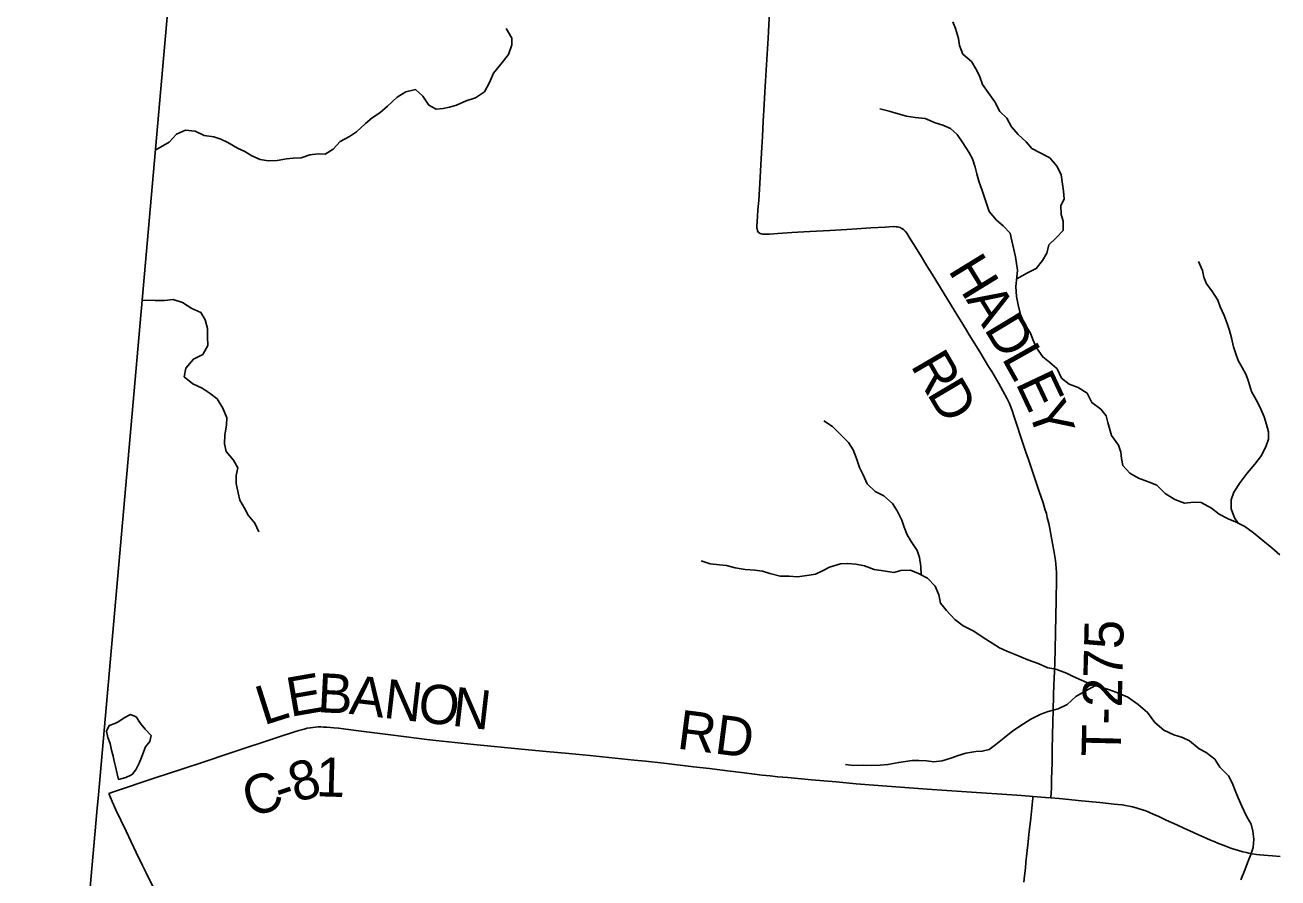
# Model space of a CAD drawing. Extents: x 1442749 to 1756758, y 235267 to 677782.
# Drawn here: x 1547500 to 1557097, y 528893 to 535423 of the extents above; entities that cross this region are included whole.
import ezdxf

# ---------------------------------------------------------------- set-up
doc = ezdxf.new("R2010")
doc.units = 0
for name, color, linetype in [('GM_X_Adjacent_County', 7, 'Continuous'), ('GM_X_County', 7, 'Continuous'), ('GM_X_County_Road', 7, 'Continuous'), ('GM_X_County_Road_Text', 7, 'Continuous'), ('GM_X_Minor_Lake', 7, 'Continuous'), ('GM_X_Minor_River', 7, 'Continuous'), ('GM_X_Township', 7, 'Continuous'), ('GM_X_Township_Road', 7, 'Continuous'), ('GM_X_Township_Road_Text', 7, 'Continuous')]:
    doc.layers.add(name, color=color, linetype=linetype)

msp = doc.modelspace()

# ---------------------------------------------------------------- linework, layer by layer
at = {"layer": 'GM_X_Adjacent_County'}
msp.add_lwpolyline([(1551044.2, 562987.6), (1549909.5, 549764.5), (1549796.7, 548590.4), (1549410.8, 544569.8), (1549067.9, 540794.2), (1548703.3, 536778.9), (1548609.4, 535719), (1548058.9, 529499.7), (1548052.5, 529426.3), (1547776.9, 526306), (1547463.3, 522758.3), (1547324.3, 521188.2), (1546925.5, 516687), (1546686.4, 513989.1), (1546297.7, 509605.7), (1545822.1, 504298.4), (1545798, 504043.7), (1545352.6, 499330.6)], dxfattribs=at)
at = {"layer": 'GM_X_County'}
msp.add_lwpolyline([(1545352.6, 499330.6), (1545798, 504043.7), (1545822.1, 504298.4), (1546297.7, 509605.7), (1546686.4, 513989.1), (1546925.5, 516687), (1547324.3, 521188.2), (1547463.3, 522758.3), (1547776.9, 526306), (1548052.5, 529426.3), (1548058.9, 529499.7), (1548609.4, 535719), (1548703.3, 536778.9), (1549067.9, 540794.2), (1549410.8, 544569.8), (1549796.7, 548590.4), (1549909.5, 549764.5), (1551044.2, 562987.6)], dxfattribs=at)
at = {"layer": 'GM_X_County_Road'}
for points in [[(1548140.9, 529538.3), (1548176.8, 529550.7), (1548230, 529568.8), (1548291.8, 529589.8), (1548373.1, 529617.3), (1548497.2, 529658.4), (1548701.7, 529725.9), (1548870.7, 529780.9), (1549060.5, 529845.2), (1549452.9, 529974.7), (1549555.8, 530009.3), (1549596.1, 530021.4), (1549617.1, 530027.6), (1549637.4, 530033), (1549659.8, 530038.4), (1549685.2, 530043), (1549704.3, 530045.5), (1549724.1, 530047.4), (1549744.8, 530048.4), (1549765.2, 530048.9), (1549785.9, 530048.3), (1549810.1, 530047.4), (1549839.1, 530044.9), (1549865.1, 530042.4), (1549901.6, 530038.4), (1549939.6, 530034.4), (1549994.4, 530027.2), (1550053, 530019.4), (1550177.1, 530003.4), (1550279.8, 529990), (1550519, 529959), (1550577.2, 529951.8), (1550645.8, 529944.1), (1550938.4, 529915), (1551301.4, 529878.9), (1551491.3, 529860.5), (1551666.3, 529844.4), (1551825.5, 529829.1), (1552165.7, 529795.1), (1552253.5, 529785.6), (1552393, 529770.3), (1552620, 529744.6), (1552741.4, 529730.8), (1552880.2, 529713.3), (1553008, 529697.5), (1553146.3, 529680.5), (1553207.7, 529673.8), (1553267.1, 529667.7), (1553343.2, 529660.6), (1553524.6, 529643.2), (1553712.1, 529627.2), (1553867, 529614.2), (1554067.9, 529598.6), (1554238.9, 529585.6), (1554410.2, 529573.1), (1554710.2, 529551.5), (1555097.9, 529525.8), (1555132, 529523.5), (1555161.3, 529521.6), (1555193.8, 529519), (1555220.3, 529516.9)], [(1548497.8, 528787.4), (1548430.1, 528926.3), (1548399.7, 528988.8), (1548351.2, 529088.6), (1548272.9, 529250.6), (1548195, 529413.8), (1548165.9, 529479.1), (1548140.9, 529538.3)], [(1555220.3, 529516.9), (1555315.6, 529509.3), (1555357, 529505.6)], [(1555357, 529505.6), (1555420.1, 529499.9), (1555592.7, 529483), (1555731.6, 529469.3), (1555842.2, 529458.3), (1555869.5, 529455.5), (1555903.2, 529451.2), (1555929.4, 529446.9), (1555956.3, 529442), (1555982.3, 529436.4), (1556011.1, 529429.3), (1556035.2, 529422.5), (1556058.7, 529414.7), (1556084.4, 529405.5), (1556108.9, 529395.8), (1556140.9, 529381.9), (1556183.6, 529362.7), (1556240.5, 529335.9), (1556321.5, 529298.2), (1556374.9, 529274.2), (1556422.2, 529253), (1556482.3, 529226.1), (1556553.1, 529194.3), (1556580.2, 529182.8), (1556608.5, 529170.8), (1556640.9, 529157.1), (1556684.2, 529140), (1556715.5, 529128.1), (1556736.2, 529120.7), (1556758.5, 529113.3), (1556786, 529104.9), (1556827.4, 529093.1), (1556855.2, 529086.3), (1556873.1, 529082.7), (1556899.1, 529077.7), (1556931.6, 529072.8), (1556958.2, 529069.6), (1556990.1, 529066.2), (1557022.8, 529063.5), (1557056.5, 529060.7), (1557115.2, 529056.9)]]:
    msp.add_lwpolyline(points, dxfattribs=at)
at = {"layer": 'GM_X_Minor_Lake'}
for points in [[(1548420.1, 530031.4), (1548384.9, 530074.2), (1548349.9, 530125), (1548306.3, 530143.9), (1548259.8, 530118.7), (1548217.2, 530089.5), (1548186.9, 530076.1), (1548142.6, 530060.9), (1548123.7, 530017.2), (1548134.7, 529966.9), (1548151.8, 529922.5), (1548162.8, 529872.2), (1548173.9, 529825.9), (1548181, 529785.7), (1548192.2, 529745.4), (1548205.1, 529689), (1548216.2, 529646.7), (1548270.5, 529661.7), (1548309.8, 529680.4)], [(1548309.8, 529680.4), (1548323.1, 529686.7), (1548349.8, 529724.2), (1548374.8, 529771.8), (1548391.7, 529815.6), (1548408.7, 529863.3), (1548421.3, 529897.1), (1548456.2, 529938.5), (1548465.1, 529982.4), (1548420.1, 530031.4)]]:
    msp.add_lwpolyline(points, dxfattribs=at)
at = {"layer": 'GM_X_Minor_River'}
for points in [[(1555096.5, 533480.9), (1555178.5, 533525.9), (1555245.1, 533558.7), (1555294.4, 533619.8), (1555325.5, 533675.3), (1555342.9, 533741), (1555398, 533794), (1555451.1, 533851.1), (1555452.6, 533921.2), (1555437.6, 533971.5), (1555433, 534037.8), (1555460.1, 534091.3), (1555455.3, 534151.5), (1555444.8, 534223.8), (1555435.8, 534276.1), (1555407.1, 534338.8), (1555348.5, 534406), (1555275.3, 534445.5), (1555211.9, 534476.8), (1555169, 534529.8), (1555106.1, 534585.1), (1555057.3, 534644.2), (1555020.6, 534709), (1554965.7, 534762.2), (1554929.2, 534835), (1554876.6, 534906.2), (1554833.9, 534969.1), (1554811.2, 535033.7), (1554782.3, 535088.3), (1554749.4, 535143.1), (1554682.6, 535200.5), (1554657.9, 535267.1), (1554651, 535321.3), (1554626.6, 535395.9), (1554607.6, 535448.4)], [(1548501.6, 534467.9), (1548603.7, 534527.6), (1548659, 534586.6), (1548729.6, 534619.2), (1548801.5, 534609.8), (1548872.8, 534576.3), (1548946.6, 534566.9), (1548998.3, 534549.8), (1549053.7, 534522.7), (1549126.8, 534479.2), (1549182.3, 534454), (1549237.7, 534422.9), (1549301.1, 534393.6), (1549362.9, 534382.3), (1549431, 534387), (1549503.3, 534399.6), (1549553.4, 534404.6), (1549615.4, 534405.4), (1549679.9, 534428.2), (1549744.1, 534436.9), (1549798, 534433.8), (1549858.8, 534472.7), (1549914, 534531.7), (1549984.8, 534570.3), (1550037.6, 534605.4), (1550106.9, 534670.1), (1550157.8, 534713.2), (1550216.6, 534752.1), (1550275.6, 534801), (1550349.1, 534871.6), (1550415.9, 534912.4), (1550490.3, 534928.9), (1550547.2, 534877.7), (1550591.9, 534810.8), (1550649.2, 534779.6), (1550701.3, 534784.5), (1550751.5, 534793.6), (1550803.9, 534810.6), (1550878.6, 534843.1), (1550951, 534865.7), (1551020, 534912.4), (1551057.5, 534983.8), (1551087, 535055.3), (1551144.4, 535124.3), (1551201.9, 535197.3), (1551229.4, 535272.9), (1551228.5, 535323), (1551186, 535397.9)], [(1556910.2, 531534.2), (1556843.2, 531583.6), (1556771.9, 531619.1), (1556716.4, 531642.2), (1556647.1, 531677.7), (1556588, 531724.9), (1556508.9, 531766.6), (1556452.9, 531769.7), (1556380.8, 531763.1), (1556307.3, 531790.6), (1556234.2, 531836.1), (1556169.5, 531899.5), (1556098.1, 531929), (1556028.5, 531952.4), (1555961.3, 531991.8), (1555908.5, 532051), (1555897.6, 532103.3), (1555892.6, 532153.4), (1555875.7, 532205.9), (1555821.2, 532279.1), (1555795.2, 532379.8), (1555780.2, 532430.2), (1555741.3, 532481), (1555670.3, 532532.5), (1555635.7, 532603.3), (1555566.6, 532646.8), (1555497.1, 532672.2), (1555438.1, 532719.4), (1555405.5, 532790.2), (1555346.5, 532841.4), (1555295.4, 532882.5), (1555246.7, 532951.6), (1555220, 533014.2), (1555201.1, 533064.7), (1555154.5, 533135.8), (1555123.9, 533206.5), (1555107.4, 533280.9), (1555094.8, 533345.3), (1555090.3, 533421.5), (1555097.8, 533493.5), (1555100.8, 533545.5), (1555093.9, 533597.7), (1555086.9, 533647.9), (1555074.1, 533704.3), (1555059.4, 533770.7), (1555046.6, 533829), (1554991.8, 533886.2), (1554940.6, 533929.3), (1554886, 533994.5), (1554855.7, 534079.2), (1554833.1, 534149.8), (1554804.7, 534228.5), (1554789.8, 534282.9), (1554776.9, 534335.2), (1554756.2, 534399.7), (1554729.3, 534450.3), (1554682.7, 534521.4), (1554640, 534586.3), (1554588.9, 534631.4), (1554529.4, 534656.6), (1554471.8, 534673.8), (1554394.4, 534707.4), (1554318.6, 534714.9), (1554250.8, 534726.3), (1554189.1, 534743.5), (1554119.6, 534764.9), (1554047.9, 534780.4)], [(1556791.9, 531609.2), (1556764.5, 531649.3), (1556737.9, 531718), (1556739.3, 531788), (1556758.5, 531845.8), (1556808.1, 531920.9), (1556861.5, 531992), (1556918.9, 532061), (1556972.3, 532126), (1557007.8, 532201.5), (1557024.9, 532253.2), (1557026, 532307.3), (1557009.2, 532365.7), (1556990.4, 532424.2), (1556961.8, 532494.9), (1556929, 532553.6), (1556894.3, 532618.4), (1556871.9, 532695), (1556854.9, 532745.4), (1556822, 532800.2), (1556793.1, 532854.8), (1556774.1, 532905.3), (1556757.2, 532959.7), (1556740.6, 533028.2), (1556725.8, 533084.5), (1556708.9, 533139), (1556686.1, 533199.5), (1556655.5, 533266.3), (1556636.5, 533316.7), (1556589.9, 533387.8), (1556551, 533440.6), (1556528.1, 533493.2), (1556519.1, 533543.4), (1556488.5, 533612.1)], [(1548399.6, 533316.2), (1548496.9, 533313.7), (1548566.9, 533314.3), (1548635.1, 533321), (1548706.7, 533299.5), (1548777.7, 533254), (1548847.1, 533222.6), (1548878, 533165.9), (1548896.6, 533099.4), (1548897.3, 533035.3), (1548899.9, 532969.2), (1548860.5, 532899.8), (1548789.8, 532865.2), (1548730.4, 532796.2), (1548719, 532730.3), (1548783.9, 532675), (1548855.2, 532641.5), (1548918.5, 532602.2), (1548971.6, 532561), (1549014.2, 532490.1), (1549044.7, 532415.4), (1549041.5, 532359.3), (1549030, 532285.4), (1549026.6, 532217.4), (1549039.4, 532157), (1549096.1, 532091.8), (1549128.9, 532033), (1549117.7, 531973.2), (1549116.4, 531913.1), (1549131, 531840.7), (1549145.9, 531786.3), (1549180.6, 531723.5), (1549207.5, 531670.8), (1549260.3, 531609.7), (1549290.9, 531543)], [(1554364.6, 531213), (1554362.4, 531276.2), (1554351.9, 531346.5), (1554332.9, 531399), (1554288.3, 531468), (1554257.4, 531520.7), (1554234.6, 531579.2), (1554215.7, 531631.7), (1554181.1, 531702.5), (1554144.2, 531759.4), (1554077.4, 531818.8), (1554012.1, 531852.1), (1553949.3, 531911.5), (1553918.6, 531978.2), (1553891.8, 532034.8), (1553869.2, 532103.4), (1553842.5, 532170), (1553807.7, 532226.8), (1553746.9, 532288.2), (1553684.2, 532349.5), (1553619, 532392.9)], [(1557110.8, 531365.9), (1557049.9, 531421.2), (1556981.1, 531476.7), (1556910.2, 531534.2)], [(1556812.2, 528877.3), (1556841.6, 528946.9), (1556869.1, 529020.4), (1556890.1, 529072.1), (1556907.2, 529125.9), (1556912.5, 529189.9), (1556905.8, 529250.2), (1556892.9, 529304.5), (1556854.2, 529371.4), (1556819.6, 529442.2), (1556792.9, 529506.9), (1556770.1, 529561.4), (1556745.3, 529622), (1556718.3, 529674.7), (1556651.7, 529740.1), (1556612.9, 529801), (1556547.9, 529852.4), (1556492.5, 529881.5), (1556419.7, 529943.1), (1556366.2, 529968.2), (1556298.6, 529987.5), (1556223.4, 530025.1), (1556154.5, 530082.6), (1556098.1, 530159.8), (1556027.3, 530221.3), (1555948.4, 530277), (1555875, 530306.5), (1555807.5, 530331.9), (1555732, 530355.4), (1555678.2, 530368.5), (1555527.6, 530435.6), (1555476.1, 530460.7), (1555394.7, 530490.3), (1555334.9, 530501.5), (1555259.5, 530535.1), (1555180.1, 530562.7), (1555082.9, 530602.7), (1555019.4, 530628), (1554963.9, 530655.2), (1554908.6, 530690.3), (1554839.5, 530733.8), (1554768.4, 530781.3), (1554685.3, 530823), (1554622.3, 530872.3), (1554557.6, 530939.7), (1554512.8, 530996.7), (1554498.1, 531059.1), (1554471.4, 531125.8), (1554412.6, 531187), (1554343.4, 531224.5), (1554281.9, 531249.7), (1554207.8, 531247.2), (1554155.5, 531232.2), (1554075.7, 531243.8), (1554003.9, 531255.2), (1553930.5, 531282.7), (1553862.7, 531296.1), (1553798.8, 531301.4), (1553746.8, 531298.4), (1553662.2, 531272), (1553607.6, 531243.1), (1553555.1, 531218.1), (1553504.9, 531211), (1553416.7, 531198.8), (1553352.7, 531202), (1553284.8, 531203.4), (1553205.1, 531223), (1553147.5, 531242.2), (1553089.6, 531249.3), (1553015.7, 531254.8), (1552940, 531268.3), (1552872.3, 531283.7), (1552820.4, 531290.7), (1552746.6, 531298.2), (1552679, 531319.6)], [(1555694.9, 530364.4), (1555619.3, 530321.6), (1555548.5, 530282.9), (1555481.2, 530220.1), (1555412.5, 530187.4), (1555338.1, 530166.9), (1555279.6, 530146), (1555204.8, 530107.4), (1555148.1, 530072.4), (1555067, 530020), (1554999.9, 529965.2), (1554934.9, 529914.4), (1554884.1, 529875.3), (1554831.8, 529862.3), (1554781.8, 529861.3), (1554705.5, 529848.8), (1554647.1, 529829.9), (1554590.7, 529809), (1554524.2, 529788.3), (1554460.1, 529781.5), (1554404.2, 529788.6), (1554346.3, 529791.8), (1554296.2, 529790.8), (1554191.9, 529776.8), (1554109.6, 529760.4), (1554049.5, 529755.6), (1553983.4, 529752.9), (1553925.5, 529756), (1553849.4, 529753.5), (1553783.5, 529760.9)]]:
    msp.add_lwpolyline(points, dxfattribs=at)
at = {"layer": 'GM_X_Township'}
msp.add_lwpolyline([(1570073.6, 513943.9), (1565959.1, 517425.5), (1564776, 518401.2), (1563405.3, 519560.1), (1563130, 519792.8), (1562276.7, 520514.3), (1559821.1, 521555), (1557364.9, 522584.6), (1554149.7, 523932.3), (1552093.6, 524698.1), (1549955.6, 525494.5), (1547776.9, 526306), (1548052.5, 529426.3), (1548058.9, 529499.7), (1548609.4, 535719), (1548703.3, 536778.9), (1549067.9, 540794.2), (1549399.3, 540776.8), (1554905.7, 540487.3), (1558042.4, 540322.3), (1561723.7, 540198.8), (1566007.1, 539894.4), (1574567.9, 539458.5)], dxfattribs=at)
at = {"layer": 'GM_X_Township_Road'}
for points in [[(1555357, 529505.6), (1555357.4, 529511.5), (1555359.2, 529539.7), (1555361.2, 529585.4), (1555363.1, 529650.8), (1555366.6, 529772.4), (1555368.4, 529879.7), (1555372, 530087), (1555374.6, 530174.2), (1555378.1, 530290.4), (1555381.5, 530373.2), (1555383.4, 530419.6), (1555386.2, 530478.9), (1555388.3, 530539.2), (1555389.7, 530641), (1555392.5, 530771.8), (1555397.5, 531018.3), (1555401.9, 531179), (1555401, 531234.6), (1555399.4, 531262.8), (1555396.4, 531296.5), (1555392.6, 531323.9), (1555387.9, 531355), (1555380.4, 531399), (1555366.2, 531481.1), (1555355.8, 531537.5), (1555349.7, 531568.9), (1555341.5, 531605.4), (1555330.5, 531651.5), (1555322.9, 531682.9), (1555315.1, 531709.3), (1555297.6, 531765.4), (1555269.1, 531851.1), (1555245.2, 531921.3), (1555224.3, 531982.8), (1555211.8, 532019.4), (1555185.3, 532096.2), (1555166.1, 532152.1), (1555145.8, 532213.3), (1555125.4, 532275.7), (1555097.2, 532361.9), (1555077.6, 532423.3), (1555061.5, 532470.8), (1555048.6, 532504.7), (1555036.9, 532531.2), (1555023.6, 532560.1), (1554990.1, 532623.4), (1554959.1, 532677.4), (1554904.2, 532770.6), (1554880.5, 532809.9), (1554812.2, 532921.9), (1554732.7, 533050.7), (1554710.5, 533087.5), (1554662.6, 533166.3), (1554625.1, 533227.9), (1554447.4, 533515.3), (1554408.5, 533578.4), (1554365.4, 533648.4), (1554333.5, 533701), (1554272.8, 533799.2), (1554253, 533829.8), (1554241.6, 533845), (1554232.4, 533854.2), (1554221.5, 533861.8), (1554211.6, 533868), (1554202.4, 533872.5), (1554192.7, 533875.3), (1554181.5, 533877.3), (1554171.8, 533878.3), (1554149.1, 533879.4), (1554087, 533876.3), (1553979.1, 533869.7), (1553871, 533863.2), (1553794.1, 533857.6), (1553665, 533850.3), (1553511.2, 533841.5), (1553373.3, 533833.7), (1553266.1, 533826.9), (1553202.7, 533822.9), (1553165.9, 533821.9), (1553149.4, 533823), (1553137.7, 533825), (1553130.6, 533827), (1553122.8, 533831.1), (1553118, 533835.3), (1553114, 533841.1), (1553110.6, 533849.1), (1553107.7, 533859.6), (1553106.3, 533867.9), (1553105.7, 533883.6), (1553109.7, 533958.1), (1553113.9, 534007.4), (1553120, 534079.3), (1553127.4, 534210.8), (1553135.7, 534353.4), (1553143.6, 534488), (1553148.4, 534570.4), (1553154.7, 534688.3), (1553162.3, 534814), (1553167.4, 534909.4), (1553172.6, 534996.3), (1553192, 535323.7), (1553197.7, 535421.8), (1553203.4, 535528.3)], [(1555151.4, 528859.6), (1555156.2, 528909.5), (1555162.1, 528968.6), (1555166.7, 529014.6), (1555173.9, 529080.6), (1555183.6, 529169.9), (1555189.7, 529224.3), (1555202.9, 529349.4), (1555219.1, 529504.5), (1555220.3, 529516.9)]]:
    msp.add_lwpolyline(points, dxfattribs=at)

# ---------------------------------------------------------------- texts
at = {"layer": 'GM_X_County_Road_Text'}
for s, rotation, p in [('E', 9.82799, (1549531.1, 530125.2)), ('B', 357.00116, (1549734.5, 530162.5)), ('L', 17.67871, (1549327.8, 530059.6)), ('A', 353.4287, (1549975.6, 530150)), ('N', 353.39189, (1550237.9, 530119.8)), ('O', 353.38465, (1550500.1, 530089.4)), ('N', 353.38465, (1550762.3, 530059)), ('RD', 352.63301, (1552486.7, 529884.1)), ('8', 17.33229, (1549574.5, 529466.8)), ('1', 358.30323, (1549724.9, 529518.3)), ('C', 18.2782, (1549224.8, 529351.4)), ('-', 18.22883, (1549458.6, 529428.7))]:
    msp.add_text(s, height=300, rotation=rotation, dxfattribs=at).set_placement(p)
at = {"layer": 'GM_X_Township_Road_Text'}
for s, rotation, p in [('H', 301.56443, (1554565.7, 533545.7)), ('A', 301.56599, (1554703.9, 533320.8)), ('D', 301.14275, (1554841.8, 533096.3)), ('L', 299.21862, (1554977, 532872.7)), ('R', 300.22947, (1554278.4, 532816.4)), ('E', 295.31734, (1555084.1, 532681.6)), ('D', 300.63757, (1554403.6, 532601.5)), ('Y', 289.30243, (1555176.9, 532486.5)), ('T-275', 88.62833, (1555891.4, 529817.9))]:
    msp.add_text(s, height=300, rotation=rotation, dxfattribs=at).set_placement(p)

doc.saveas('drawing.dxf')
